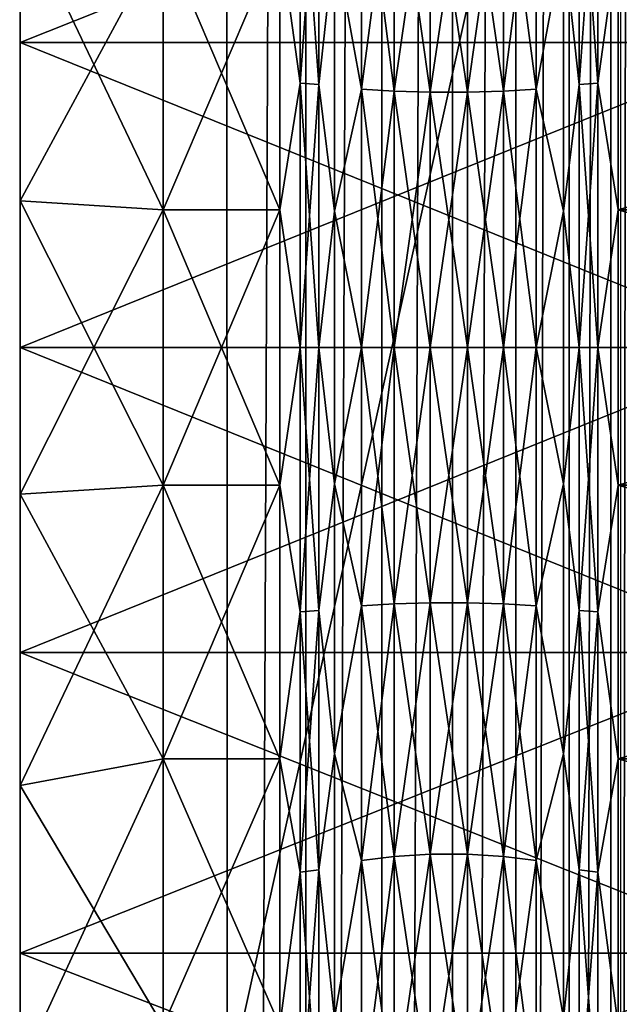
# Model space of a CAD drawing. Header units: metres. Extents: x -206 to 75, y -104 to 104.
# Tile 1020 of 1056: x 33.3 to 37.49, y -4.59 to 2.29. Entities that reach past the tile are written whole.
import ezdxf

# ---------------------------------------------------------------- set-up
doc = ezdxf.new("R2010")
doc.units = ezdxf.units.M
doc.layers.add('solid_01_1-CONSUMER_THERM_B_125288', color=7, linetype='CONTINUOUS')

msp = doc.modelspace()

# ---------------------------------------------------------------- linework, layer by layer
at = {"layer": 'solid_01_1-CONSUMER_THERM_B_125288'}
for points in [[(37.422325, 65.162979), (37.622242, 65.679237), (37.440983, -65.16256)], [(37.622242, 65.679237), (37.641048, -65.678764), (37.440983, -65.16256)], [(37.130951, 64.692245), (37.422325, 65.162979), (37.149475, -64.69191)], [(37.422325, 65.162979), (37.440983, -65.16256), (37.149475, -64.69191)], [(36.758041, 64.283073), (37.130951, 64.692245), (36.776447, -64.282845)], [(37.130951, 64.692245), (37.149475, -64.69191), (36.776447, -64.282845)], [(36.316296, 63.94939), (36.758041, 64.283073), (36.334606, -63.949284)], [(36.758041, 64.283073), (36.776447, -64.282845), (36.334606, -63.949284)], [(35.820763, 63.702557), (36.316296, 63.94939), (35.839001, -63.702595)], [(36.316296, 63.94939), (36.334606, -63.949284), (35.839001, -63.702595)], [(35.288315, 63.550983), (35.820763, 63.702557), (35.306511, -63.551174)], [(35.820763, 63.702557), (35.839001, -63.702595), (35.306511, -63.551174)], [(34.737087, 63.499825), (30.755268, -63.500744), (30.737085, 63.499252)], [(34.737087, 63.499825), (34.755268, -63.500172), (30.755268, -63.500744)], [(34.737087, 63.499825), (35.288315, 63.550983), (34.755268, -63.500172)], [(35.288315, 63.550983), (35.306511, -63.551174), (34.755268, -63.500172)], [(-37.500069, 41.072453, 108.410858), (37.499931, 41.072487, 108.410858), (-37.500031, -41.072514, 108.410858)], [(37.499931, 41.072487, 108.410858), (37.499969, -41.072479, 108.410858), (-37.500031, -41.072514, 108.410858)], [(-42.500034, -37.500031, 108.5), (42.499931, 37.500008, 108.5), (-42.500069, 37.499969, 108.5)], [(-42.500034, -37.500031, 108.5), (42.499966, -37.499992, 108.5), (42.499931, 37.500008, 108.5)], [(31.799959, -18.499998, 6), (39.999943, 18.500006, 6), (31.79994, 18.500002, 6)], [(31.799959, -18.499998, 6), (39.999958, -18.499994, 6), (39.999943, 18.500006, 6)], [(33.29995, 1.026607, 40.817738), (33.299946, 6.276495, 41.049793), (33.299946, 8.225578, 40.172588)], [(33.29995, 3.06364, 40.560406), (33.29995, 1.026607, 40.817738), (33.299946, 8.225578, 40.172588)], [(33.299946, 6.276495, 41.049793), (33.299953, -6.276479, 41.049797), (33.299953, -4.235847, 41.685677)], [(33.29995, 1.026607, 40.817738), (33.299953, -6.276479, 41.049797), (33.299946, 6.276495, 41.049793)], [(33.299946, 6.276495, 41.049793), (33.299953, -4.235847, 41.685677), (33.299946, 4.235859, 41.685673)], [(33.299953, -6.276488, 7.950205), (33.299946, 6.276486, 7.950202), (33.299946, 4.235854, 7.314325)], [(33.29995, -1.0266, 8.182261), (33.299946, 6.276486, 7.950202), (33.299953, -6.276488, 7.950205)], [(33.29995, 1.026607, 8.182261), (33.29995, 3.06364, 8.439595), (33.299946, 6.276486, 7.950202)], [(33.29995, -1.0266, 8.182261), (33.29995, 1.026607, 8.182261), (33.299946, 6.276486, 7.950202)], [(33.299946, 4.235859, 41.685673), (33.29995, 2.133469, 42.070942), (38.584797, 4.235893, 41.685669)], [(33.299946, 4.235854, 7.314325), (38.584797, 4.235893, 7.31433), (38.584797, 2.133505, 6.929053)], [(33.299946, 4.235859, 41.685673), (33.299953, -4.235847, 41.685677), (33.29995, -2.133461, 42.070942)], [(33.299946, 4.235859, 41.685673), (33.29995, -2.133461, 42.070942), (33.29995, 2.133469, 42.070942)], [(33.29995, 2.133468, 6.929059), (33.299946, 4.235854, 7.314325), (38.584797, 2.133505, 6.929053)], [(33.299953, -4.235852, 7.314326), (33.299946, 4.235854, 7.314325), (33.29995, 2.133468, 6.929059)], [(33.299953, -6.276488, 7.950205), (33.299946, 4.235854, 7.314325), (33.299953, -4.235852, 7.314326)], [(33.29995, 2.133469, 42.070942), (38.584797, 2.133505, 42.070946), (38.584797, 4.235893, 41.685669)], [(35.258583, 1.847728, 39.717377), (35.115677, 2.876307, 39.57811), (35.258583, 3.668508, 39.383705)], [(35.258583, 3.668508, 9.616294), (35.115677, 2.876307, 9.42189), (35.258583, 1.847728, 9.282624)], [(35.258583, 3.668508, 9.616294), (35.258583, 1.847728, 9.282624), (35.389687, 3.653931, 9.675435)], [(35.258583, 3.668508, 39.383705), (35.389687, 3.653931, 39.324566), (35.389687, 1.840386, 39.65691)], [(35.258583, 1.847728, 39.717377), (35.258583, 3.668508, 39.383705), (35.389687, 1.840386, 39.65691)], [(35.258583, 1.847728, 9.282624), (35.389687, 1.840386, 9.343091), (35.389687, 3.653931, 9.675435)], [(35.389687, 3.653931, 9.675435), (35.389687, 1.840386, 9.343091), (35.4977, 2.843063, 9.596168)], [(35.4977, 2.843063, 39.403831), (35.389687, 1.840386, 39.65691), (35.389687, 3.653931, 39.324566)], [(37.210331, 1.840397, 39.65699), (37.102196, 2.843063, 39.403831), (37.210331, 3.653951, 39.324642)], [(37.210331, 3.653951, 9.675358), (37.102196, 2.843063, 9.596168), (37.210331, 1.840397, 9.343012)], [(37.210331, 1.840397, 9.343012), (37.341454, 1.847734, 9.282583), (37.341454, 3.668519, 9.616254)], [(37.210331, 3.653951, 9.675358), (37.210331, 1.840397, 9.343012), (37.341454, 3.668519, 9.616254)], [(37.210331, 3.653951, 39.324642), (37.341454, 3.668519, 39.383747), (37.341454, 1.847734, 39.717419)], [(37.210331, 1.840397, 39.65699), (37.210331, 3.653951, 39.324642), (37.341454, 1.847734, 39.717419)], [(37.341454, 3.668519, 9.616254), (37.341454, 1.847734, 9.282583), (37.484219, 2.876309, 9.42189)], [(37.484219, 2.876309, 39.57811), (37.341454, 1.847734, 39.717419), (37.341454, 3.668519, 39.383747)], [(35.687847, 3.58899, 9.938913), (35.4977, 2.843063, 9.596168), (35.687847, 1.807677, 9.612475)], [(35.687847, 1.807677, 39.387524), (35.4977, 2.843063, 39.403831), (35.687847, 3.58899, 39.061089)], [(35.687847, 3.58899, 39.061089), (35.916668, 3.559216, 38.940289), (35.916668, 1.792681, 39.264015)], [(35.687847, 1.807677, 39.387524), (35.687847, 3.58899, 39.061089), (35.916668, 1.792681, 39.264015)], [(35.687847, 3.58899, 9.938913), (35.687847, 1.807677, 9.612475), (35.916668, 3.559216, 10.059712)], [(36.682014, 3.559103, 38.939827), (36.910988, 3.588809, 39.060349), (36.910988, 1.807586, 39.386772)], [(36.682014, 1.792624, 9.736455), (36.910988, 1.807586, 9.61323), (36.910988, 3.588809, 9.939651)], [(36.682014, 3.559103, 10.060174), (36.682014, 1.792624, 9.736455), (36.910988, 3.588809, 9.939651)], [(37.102196, 2.843063, 39.403831), (36.910988, 1.807586, 39.386772), (36.910988, 3.588809, 39.060349)], [(36.910988, 3.588809, 9.939651), (36.910988, 1.807586, 9.61323), (37.102196, 2.843063, 9.596168)], [(35.687847, 1.807677, 9.612475), (35.916668, 1.792681, 9.735983), (35.916668, 3.559216, 10.059712)], [(35.916668, 3.559216, 38.940289), (36.169071, 3.543836, 38.877888), (36.169075, 1.784935, 39.200218)], [(35.916668, 1.792681, 39.264015), (35.916668, 3.559216, 38.940289), (36.169075, 1.784935, 39.200218)], [(35.916668, 3.559216, 10.059712), (35.916668, 1.792681, 9.735983), (36.169071, 3.543836, 10.12211)], [(35.916668, 1.792681, 9.735983), (36.169075, 1.784935, 9.79978), (36.169071, 3.543836, 10.12211)], [(36.169071, 3.543836, 38.877888), (36.429531, 3.543798, 38.877731), (36.429531, 1.784915, 39.200058)], [(36.169075, 1.784935, 39.200218), (36.169071, 3.543836, 38.877888), (36.429531, 1.784915, 39.200058)], [(36.169071, 3.543836, 10.12211), (36.169075, 1.784935, 9.79978), (36.429531, 3.543798, 10.122268)], [(36.169075, 1.784935, 9.79978), (36.429531, 1.784915, 9.799941), (36.429531, 3.543798, 10.122268)], [(36.429531, 3.543798, 38.877731), (36.682014, 3.559103, 38.939827), (36.682014, 1.792624, 39.263546)], [(36.429531, 1.784915, 9.799941), (36.682014, 1.792624, 9.736455), (36.682014, 3.559103, 10.060174)], [(36.429531, 3.543798, 10.122268), (36.429531, 1.784915, 9.799941), (36.682014, 3.559103, 10.060174)], [(36.429531, 1.784915, 39.200058), (36.429531, 3.543798, 38.877731), (36.682014, 1.792624, 39.263546)], [(36.682014, 1.792624, 39.263546), (36.682014, 3.559103, 38.939827), (36.910988, 1.807586, 39.386772)], [(34.29995, 2.876311, 9.421891), (33.29995, 3.06364, 8.439595), (33.29995, 1.026607, 8.182261)], [(34.29995, 0.96384, 39.81971), (33.29995, 1.026607, 40.817738), (33.29995, 3.06364, 40.560406)], [(34.29995, 2.876311, 39.57811), (34.29995, 0.96384, 39.81971), (33.29995, 3.06364, 40.560406)], [(34.29995, 2.876311, 9.421891), (33.29995, 1.026607, 8.182261), (34.29995, 0.96384, 9.18029)], [(35.115677, 0.963839, 39.81971), (34.29995, 0.96384, 39.81971), (34.29995, 2.876311, 39.57811)], [(35.115677, 2.876307, 39.57811), (35.115677, 0.963839, 39.81971), (34.29995, 2.876311, 39.57811)], [(34.29995, 2.876311, 9.421891), (34.29995, 0.96384, 9.18029), (35.115677, 2.876307, 9.42189)], [(34.29995, 0.96384, 9.18029), (35.115677, 0.963839, 9.180289), (35.115677, 2.876307, 9.42189)], [(35.258583, 1.847728, 39.717377), (35.115677, 0.963839, 39.81971), (35.115677, 2.876307, 39.57811)], [(35.258583, 1.847728, 9.282624), (35.115677, 2.876307, 9.42189), (35.115677, 0.963839, 9.180289)], [(35.389687, 1.840386, 9.343091), (35.4977, 0.952699, 9.357359), (35.4977, 2.843063, 9.596168)], [(35.4977, 2.843063, 39.403831), (35.4977, 0.952699, 39.642639), (35.389687, 1.840386, 39.65691)], [(35.687847, 1.807677, 9.612475), (35.4977, 2.843063, 9.596168), (35.4977, 0.952699, 9.357359)], [(35.687847, 1.807677, 39.387524), (35.4977, 0.952699, 39.642639), (35.4977, 2.843063, 39.403831)], [(37.102196, 2.843063, 39.403831), (37.1022, 0.952699, 39.642639), (36.910988, 1.807586, 39.386772)], [(36.910988, 1.807586, 9.61323), (37.1022, 0.952699, 9.357359), (37.102196, 2.843063, 9.596168)], [(37.210331, 1.840397, 39.65699), (37.1022, 0.952699, 39.642639), (37.102196, 2.843063, 39.403831)], [(37.210331, 1.840397, 9.343012), (37.102196, 2.843063, 9.596168), (37.1022, 0.952699, 9.357359)], [(37.341454, 1.847734, 9.282583), (37.484222, 0.96384, 9.180289), (37.484219, 2.876309, 9.42189)], [(37.484219, 2.876309, 39.57811), (37.484222, 0.96384, 39.81971), (37.341454, 1.847734, 39.717419)], [(43.999947, 2.876316, 9.421891), (37.484219, 2.876309, 9.42189), (37.484222, 0.96384, 9.180289)], [(43.999947, 2.876316, 39.57811), (43.99995, 0.963844, 39.81971), (37.484219, 2.876309, 39.57811)], [(43.99995, 0.963844, 39.81971), (37.484222, 0.96384, 39.81971), (37.484219, 2.876309, 39.57811)], [(43.999947, 2.876316, 9.421891), (37.484222, 0.96384, 9.180289), (43.99995, 0.963844, 9.18029)], [(33.29995, 0.000003, 42.199989), (38.584801, 0.000006, 42.200001), (38.584797, 2.133505, 42.070946)], [(33.29995, 2.133469, 42.070942), (33.29995, 0.000003, 42.199989), (38.584797, 2.133505, 42.070946)], [(33.29995, 2.133468, 6.929059), (38.584797, 2.133505, 6.929053), (38.584801, 0.000006, 6.8)], [(33.29995, 2.133469, 42.070942), (33.29995, -2.133461, 42.070942), (33.29995, 0.000003, 42.199989)], [(33.29995, 0.000003, 6.800013), (33.29995, 2.133468, 6.929059), (38.584801, 0.000006, 6.8)], [(33.29995, -2.133463, 6.929059), (33.29995, 2.133468, 6.929059), (33.29995, 0.000003, 6.800013)], [(33.299953, -4.235852, 7.314326), (33.29995, 2.133468, 6.929059), (33.29995, -2.133463, 6.929059)], [(35.258583, 0.000004, 39.829144), (35.115677, 0.963839, 39.81971), (35.258583, 1.847728, 39.717377)], [(35.258583, 1.847728, 9.282624), (35.115677, 0.963839, 9.180289), (35.258583, 0.000004, 9.170857)], [(35.258583, 1.847728, 9.282624), (35.258583, 0.000004, 9.170857), (35.389687, 1.840386, 9.343091)], [(35.258583, 1.847728, 39.717377), (35.389687, 1.840386, 39.65691), (35.38969, 0.000004, 39.76823)], [(35.258583, 0.000004, 39.829144), (35.258583, 1.847728, 39.717377), (35.38969, 0.000004, 39.76823)], [(35.258583, 0.000004, 9.170857), (35.38969, 0.000004, 9.231768), (35.389687, 1.840386, 9.343091)], [(35.389687, 1.840386, 9.343091), (35.38969, 0.000004, 9.231768), (35.4977, 0.952699, 9.357359)], [(35.4977, 0.952699, 39.642639), (35.38969, 0.000004, 39.76823), (35.389687, 1.840386, 39.65691)], [(35.687847, 1.807677, 9.612475), (35.4977, 0.952699, 9.357359), (35.687851, 0.000005, 9.503132)], [(35.687851, 0.000005, 39.496868), (35.4977, 0.952699, 39.642639), (35.687847, 1.807677, 39.387524)], [(35.687847, 1.807677, 39.387524), (35.916668, 1.792681, 39.264015), (35.916672, 0.000005, 39.372456)], [(35.687851, 0.000005, 39.496868), (35.687847, 1.807677, 39.387524), (35.916672, 0.000005, 39.372456)], [(35.687847, 1.807677, 9.612475), (35.687851, 0.000005, 9.503132), (35.916668, 1.792681, 9.735983)], [(35.687851, 0.000005, 9.503132), (35.916672, 0.000005, 9.627546), (35.916668, 1.792681, 9.735983)], [(35.916668, 1.792681, 39.264015), (36.169075, 1.784935, 39.200218), (36.169075, 0.000005, 39.308189)], [(35.916672, 0.000005, 39.372456), (35.916668, 1.792681, 39.264015), (36.169075, 0.000005, 39.308189)], [(35.916668, 1.792681, 9.735983), (35.916672, 0.000005, 9.627546), (36.169075, 1.784935, 9.79978)], [(36.429531, 1.784915, 39.200058), (36.682014, 1.792624, 39.263546), (36.682014, 0.000005, 39.371979)], [(36.429531, 0.000005, 9.691974), (36.682014, 0.000005, 9.628021), (36.682014, 1.792624, 9.736455)], [(36.429531, 1.784915, 9.799941), (36.429531, 0.000005, 9.691974), (36.682014, 1.792624, 9.736455)], [(36.682014, 1.792624, 39.263546), (36.910988, 1.807586, 39.386772), (36.910988, 0.000005, 39.496109)], [(36.682014, 0.000005, 9.628021), (36.910988, 0.000005, 9.503891), (36.910988, 1.807586, 9.61323)], [(36.682014, 1.792624, 9.736455), (36.682014, 0.000005, 9.628021), (36.910988, 1.807586, 9.61323)], [(36.682014, 0.000005, 39.371979), (36.682014, 1.792624, 39.263546), (36.910988, 0.000005, 39.496109)], [(37.1022, 0.952699, 39.642639), (36.910988, 0.000005, 39.496109), (36.910988, 1.807586, 39.386772)], [(36.910988, 1.807586, 9.61323), (36.910988, 0.000005, 9.503891), (37.1022, 0.952699, 9.357359)], [(37.210331, 0.000005, 39.768311), (37.1022, 0.952699, 39.642639), (37.210331, 1.840397, 39.65699)], [(37.210331, 1.840397, 9.343012), (37.1022, 0.952699, 9.357359), (37.210331, 0.000005, 9.231688)], [(37.210331, 0.000005, 9.231688), (37.341454, 0.000005, 9.170815), (37.341454, 1.847734, 9.282583)], [(37.210331, 1.840397, 9.343012), (37.210331, 0.000005, 9.231688), (37.341454, 1.847734, 9.282583)], [(37.210331, 1.840397, 39.65699), (37.341454, 1.847734, 39.717419), (37.341454, 0.000005, 39.829185)], [(37.210331, 0.000005, 39.768311), (37.210331, 1.840397, 39.65699), (37.341454, 0.000005, 39.829185)], [(37.341454, 1.847734, 9.282583), (37.341454, 0.000005, 9.170815), (37.484222, 0.96384, 9.180289)], [(37.484222, 0.96384, 39.81971), (37.341454, 0.000005, 39.829185), (37.341454, 1.847734, 39.717419)], [(35.916672, 0.000005, 9.627546), (36.169075, 0.000005, 9.691812), (36.169075, 1.784935, 9.79978)], [(36.169075, 1.784935, 39.200218), (36.429531, 1.784915, 39.200058), (36.429531, 0.000005, 39.308025)], [(36.169075, 0.000005, 39.308189), (36.169075, 1.784935, 39.200218), (36.429531, 0.000005, 39.308025)], [(36.169075, 1.784935, 9.79978), (36.169075, 0.000005, 9.691812), (36.429531, 1.784915, 9.799941)], [(36.169075, 0.000005, 9.691812), (36.429531, 0.000005, 9.691974), (36.429531, 1.784915, 9.799941)], [(36.429531, 0.000005, 39.308025), (36.429531, 1.784915, 39.200058), (36.682014, 0.000005, 39.371979)], [(33.29995, 1.026607, 40.817738), (33.29995, -1.0266, 40.817738), (33.299953, -6.276479, 41.049797)], [(34.29995, 0.96384, 9.18029), (33.29995, 1.026607, 8.182261), (33.29995, -1.0266, 8.182261)], [(34.29995, -0.963832, 39.81971), (33.29995, -1.0266, 40.817738), (33.29995, 1.026607, 40.817738)], [(34.29995, 0.96384, 39.81971), (34.29995, -0.963832, 39.81971), (33.29995, 1.026607, 40.817738)], [(34.29995, 0.96384, 9.18029), (33.29995, -1.0266, 8.182261), (34.29995, -0.963832, 9.18029)], [(35.115677, -0.96383, 39.81971), (34.29995, -0.963832, 39.81971), (34.29995, 0.96384, 39.81971)], [(35.115677, 0.963839, 39.81971), (35.115677, -0.96383, 39.81971), (34.29995, 0.96384, 39.81971)], [(34.29995, 0.96384, 9.18029), (34.29995, -0.963832, 9.18029), (35.115677, 0.963839, 9.180289)], [(34.29995, -0.963832, 9.18029), (35.115677, -0.96383, 9.180289), (35.115677, 0.963839, 9.180289)], [(35.258583, 0.000004, 39.829144), (35.115677, -0.96383, 39.81971), (35.115677, 0.963839, 39.81971)], [(35.258583, 0.000004, 9.170857), (35.115677, 0.963839, 9.180289), (35.115677, -0.96383, 9.180289)], [(35.38969, 0.000004, 9.231768), (35.4977, -0.95269, 9.357359), (35.4977, 0.952699, 9.357359)], [(35.4977, 0.952699, 39.642639), (35.4977, -0.95269, 39.642639), (35.38969, 0.000004, 39.76823)], [(35.687851, 0.000005, 9.503132), (35.4977, 0.952699, 9.357359), (35.4977, -0.95269, 9.357359)], [(35.687851, 0.000005, 39.496868), (35.4977, -0.95269, 39.642639), (35.4977, 0.952699, 39.642639)], [(37.1022, 0.952699, 39.642639), (37.1022, -0.952689, 39.642639), (36.910988, 0.000005, 39.496109)], [(36.910988, 0.000005, 9.503891), (37.1022, -0.952689, 9.357359), (37.1022, 0.952699, 9.357359)], [(37.210331, 0.000005, 39.768311), (37.1022, -0.952689, 39.642639), (37.1022, 0.952699, 39.642639)], [(37.210331, 0.000005, 9.231688), (37.1022, 0.952699, 9.357359), (37.1022, -0.952689, 9.357359)], [(37.341454, 0.000005, 9.170815), (37.484222, -0.963829, 9.180289), (37.484222, 0.96384, 9.180289)], [(37.484222, 0.96384, 39.81971), (37.484222, -0.963829, 39.81971), (37.341454, 0.000005, 39.829185)], [(43.99995, 0.963844, 9.18029), (37.484222, 0.96384, 9.180289), (37.484222, -0.963829, 9.180289)], [(43.99995, 0.963844, 9.18029), (37.484222, -0.963829, 9.180289), (43.99995, -0.963827, 9.18029)], [(43.99995, 0.963844, 39.81971), (43.99995, -0.963827, 39.81971), (37.484222, 0.96384, 39.81971)], [(43.99995, -0.963827, 39.81971), (37.484222, -0.963829, 39.81971), (37.484222, 0.96384, 39.81971)], [(33.29995, -2.133461, 42.070942), (38.584801, -2.133493, 42.070946), (38.584801, 0.000006, 42.200001)], [(33.29995, 0.000003, 42.199989), (33.29995, -2.133461, 42.070942), (38.584801, 0.000006, 42.200001)], [(33.29995, 0.000003, 6.800013), (38.584801, 0.000006, 6.8), (38.584801, -2.133493, 6.929053)], [(33.29995, -2.133463, 6.929059), (33.29995, 0.000003, 6.800013), (38.584801, -2.133493, 6.929053)], [(35.258583, -1.84772, 39.717377), (35.115677, -0.96383, 39.81971), (35.258583, 0.000004, 39.829144)], [(35.258583, 0.000004, 9.170857), (35.115677, -0.96383, 9.180289), (35.258583, -1.84772, 9.282624)], [(35.258583, -1.84772, 9.282624), (35.38969, -1.840378, 9.343091), (35.38969, 0.000004, 9.231768)], [(35.258583, 0.000004, 9.170857), (35.258583, -1.84772, 9.282624), (35.38969, 0.000004, 9.231768)], [(35.258583, 0.000004, 39.829144), (35.38969, 0.000004, 39.76823), (35.38969, -1.840378, 39.65691)], [(35.258583, -1.84772, 39.717377), (35.258583, 0.000004, 39.829144), (35.38969, -1.840378, 39.65691)], [(35.38969, 0.000004, 9.231768), (35.38969, -1.840378, 9.343091), (35.4977, -0.95269, 9.357359)], [(35.4977, -0.95269, 39.642639), (35.38969, -1.840378, 39.65691), (35.38969, 0.000004, 39.76823)], [(35.687851, 0.000005, 9.503132), (35.4977, -0.95269, 9.357359), (35.687851, -1.807668, 9.612475)], [(35.687851, -1.807668, 39.387524), (35.4977, -0.95269, 39.642639), (35.687851, 0.000005, 39.496868)], [(35.687851, 0.000005, 39.496868), (35.916672, 0.000005, 39.372456), (35.916672, -1.792672, 39.264015)], [(35.687851, -1.807668, 39.387524), (35.687851, 0.000005, 39.496868), (35.916672, -1.792672, 39.264015)], [(35.687851, -1.807668, 9.612475), (35.916672, -1.792672, 9.735983), (35.916672, 0.000005, 9.627546)], [(35.687851, 0.000005, 9.503132), (35.687851, -1.807668, 9.612475), (35.916672, 0.000005, 9.627546)], [(35.916672, 0.000005, 39.372456), (36.169075, 0.000005, 39.308189), (36.169075, -1.784925, 39.200218)], [(35.916672, -1.792672, 39.264015), (35.916672, 0.000005, 39.372456), (36.169075, -1.784925, 39.200218)], [(35.916672, -1.792672, 9.735983), (36.169075, -1.784925, 9.79978), (36.169075, 0.000005, 9.691812)], [(35.916672, 0.000005, 9.627546), (35.916672, -1.792672, 9.735983), (36.169075, 0.000005, 9.691812)], [(36.169075, 0.000005, 39.308189), (36.429531, 0.000005, 39.308025), (36.429531, -1.784905, 39.200058)], [(36.169075, -1.784925, 39.200218), (36.169075, 0.000005, 39.308189), (36.429531, -1.784905, 39.200058)], [(36.169075, -1.784925, 9.79978), (36.429531, -1.784905, 9.799941), (36.429531, 0.000005, 9.691974)], [(36.169075, 0.000005, 9.691812), (36.169075, -1.784925, 9.79978), (36.429531, 0.000005, 9.691974)], [(36.429531, 0.000005, 39.308025), (36.682014, 0.000005, 39.371979), (36.682014, -1.792614, 39.263546)], [(36.429531, -1.784905, 39.200058), (36.429531, 0.000005, 39.308025), (36.682014, -1.792614, 39.263546)], [(36.429531, -1.784905, 9.799941), (36.682014, -1.792614, 9.736455), (36.682014, 0.000005, 9.628021)], [(36.429531, 0.000005, 9.691974), (36.429531, -1.784905, 9.799941), (36.682014, 0.000005, 9.628021)], [(36.682014, 0.000005, 39.371979), (36.910988, 0.000005, 39.496109), (36.910992, -1.807576, 39.386772)], [(36.682014, -1.792614, 39.263546), (36.682014, 0.000005, 39.371979), (36.910992, -1.807576, 39.386772)], [(36.682014, -1.792614, 9.736455), (36.910992, -1.807576, 9.61323), (36.910988, 0.000005, 9.503891)], [(36.682014, 0.000005, 9.628021), (36.682014, -1.792614, 9.736455), (36.910988, 0.000005, 9.503891)], [(37.1022, -0.952689, 39.642639), (36.910992, -1.807576, 39.386772), (36.910988, 0.000005, 39.496109)], [(36.910988, 0.000005, 9.503891), (36.910992, -1.807576, 9.61323), (37.1022, -0.952689, 9.357359)], [(37.210331, -1.840386, 39.65699), (37.1022, -0.952689, 39.642639), (37.210331, 0.000005, 39.768311)], [(37.210331, 0.000005, 9.231688), (37.1022, -0.952689, 9.357359), (37.210331, -1.840386, 9.343012)], [(37.210331, -1.840386, 9.343012), (37.341454, -1.847724, 9.282583), (37.341454, 0.000005, 9.170815)], [(37.210331, 0.000005, 9.231688), (37.210331, -1.840386, 9.343012), (37.341454, 0.000005, 9.170815)], [(37.210331, 0.000005, 39.768311), (37.341454, 0.000005, 39.829185), (37.341454, -1.847724, 39.717419)], [(37.210331, -1.840386, 39.65699), (37.210331, 0.000005, 39.768311), (37.341454, -1.847724, 39.717419)], [(37.341454, 0.000005, 9.170815), (37.341454, -1.847724, 9.282583), (37.484222, -0.963829, 9.180289)], [(37.484222, -0.963829, 39.81971), (37.341454, -1.847724, 39.717419), (37.341454, 0.000005, 39.829185)], [(34.29995, -0.963832, 9.18029), (33.29995, -1.0266, 8.182261), (33.29995, -3.063633, 8.439595)], [(34.29995, -0.963832, 9.18029), (33.29995, -3.063633, 8.439595), (34.29995, -2.876303, 9.421891)], [(34.29995, -0.963832, 39.81971), (34.29995, -2.876303, 39.57811), (33.29995, -1.0266, 40.817738)], [(35.115677, -0.96383, 39.81971), (35.115681, -2.876299, 39.57811), (34.29995, -0.963832, 39.81971)], [(34.29995, -2.876303, 9.421891), (35.115681, -2.876299, 9.42189), (35.115677, -0.96383, 9.180289)], [(34.29995, -0.963832, 9.18029), (34.29995, -2.876303, 9.421891), (35.115677, -0.96383, 9.180289)], [(35.115681, -2.876299, 39.57811), (34.29995, -2.876303, 39.57811), (34.29995, -0.963832, 39.81971)], [(35.258583, -1.84772, 39.717377), (35.115681, -2.876299, 39.57811), (35.115677, -0.96383, 39.81971)], [(35.258583, -1.84772, 9.282624), (35.115677, -0.96383, 9.180289), (35.115681, -2.876299, 9.42189)], [(35.38969, -1.840378, 9.343091), (35.497704, -2.843054, 9.596168), (35.4977, -0.95269, 9.357359)], [(35.4977, -0.95269, 39.642639), (35.497704, -2.843054, 39.403831), (35.38969, -1.840378, 39.65691)], [(35.687851, -1.807668, 9.612475), (35.4977, -0.95269, 9.357359), (35.497704, -2.843054, 9.596168)], [(35.687851, -1.807668, 39.387524), (35.497704, -2.843054, 39.403831), (35.4977, -0.95269, 39.642639)], [(37.1022, -0.952689, 39.642639), (37.1022, -2.843053, 39.403831), (36.910992, -1.807576, 39.386772)], [(36.910992, -1.807576, 9.61323), (37.1022, -2.843053, 9.596168), (37.1022, -0.952689, 9.357359)], [(37.210331, -1.840386, 39.65699), (37.1022, -2.843053, 39.403831), (37.1022, -0.952689, 39.642639)], [(37.210331, -1.840386, 9.343012), (37.1022, -0.952689, 9.357359), (37.1022, -2.843053, 9.596168)], [(37.341454, -1.847724, 9.282583), (37.484222, -2.876298, 9.42189), (37.484222, -0.963829, 9.180289)], [(37.484222, -0.963829, 39.81971), (37.484222, -2.876298, 39.57811), (37.341454, -1.847724, 39.717419)], [(43.99995, -0.963827, 9.18029), (37.484222, -0.963829, 9.180289), (37.484222, -2.876298, 9.42189)], [(43.99995, -0.963827, 9.18029), (37.484222, -2.876298, 9.42189), (43.99995, -2.876299, 9.421891)], [(43.99995, -0.963827, 39.81971), (43.99995, -2.876299, 39.57811), (37.484222, -0.963829, 39.81971)], [(43.99995, -2.876299, 39.57811), (37.484222, -2.876298, 39.57811), (37.484222, -0.963829, 39.81971)], [(33.29995, -1.0266, 8.182261), (33.299953, -6.276488, 7.950205), (33.299953, -8.225572, 8.827413)], [(33.29995, -3.063633, 8.439595), (33.29995, -1.0266, 8.182261), (33.299953, -8.225572, 8.827413)], [(33.29995, -1.0266, 40.817738), (33.29995, -3.063633, 40.560406), (33.299953, -6.276479, 41.049797)], [(34.29995, -2.876303, 39.57811), (33.29995, -3.063633, 40.560406), (33.29995, -1.0266, 40.817738)], [(35.916672, -1.792672, 39.264015), (36.169075, -1.784925, 39.200218), (36.169075, -3.543827, 38.877888)], [(35.916672, -3.559206, 10.059712), (36.169075, -3.543827, 10.12211), (36.169075, -1.784925, 9.79978)], [(35.916672, -1.792672, 9.735983), (35.916672, -3.559206, 10.059712), (36.169075, -1.784925, 9.79978)], [(36.169075, -1.784925, 39.200218), (36.429531, -1.784905, 39.200058), (36.429531, -3.543788, 38.877731)], [(36.169075, -3.543827, 10.12211), (36.429531, -3.543788, 10.122268), (36.429531, -1.784905, 9.799941)], [(36.169075, -1.784925, 9.79978), (36.169075, -3.543827, 10.12211), (36.429531, -1.784905, 9.799941)], [(36.169075, -3.543827, 38.877888), (36.169075, -1.784925, 39.200218), (36.429531, -3.543788, 38.877731)], [(36.429531, -1.784905, 39.200058), (36.682014, -1.792614, 39.263546), (36.682018, -3.559092, 38.939827)], [(36.429531, -3.543788, 38.877731), (36.429531, -1.784905, 39.200058), (36.682018, -3.559092, 38.939827)], [(36.429531, -1.784905, 9.799941), (36.429531, -3.543788, 10.122268), (36.682014, -1.792614, 9.736455)], [(35.258587, -3.6685, 39.383705), (35.115681, -2.876299, 39.57811), (35.258583, -1.84772, 39.717377)], [(35.258583, -1.84772, 9.282624), (35.115681, -2.876299, 9.42189), (35.258587, -3.6685, 9.616294)], [(35.258583, -1.84772, 9.282624), (35.258587, -3.6685, 9.616294), (35.38969, -1.840378, 9.343091)], [(35.258583, -1.84772, 39.717377), (35.38969, -1.840378, 39.65691), (35.38969, -3.653923, 39.324566)], [(35.258587, -3.6685, 39.383705), (35.258583, -1.84772, 39.717377), (35.38969, -3.653923, 39.324566)], [(35.258587, -3.6685, 9.616294), (35.38969, -3.653923, 9.675435), (35.38969, -1.840378, 9.343091)], [(35.38969, -1.840378, 9.343091), (35.38969, -3.653923, 9.675435), (35.497704, -2.843054, 9.596168)], [(35.497704, -2.843054, 39.403831), (35.38969, -3.653923, 39.324566), (35.38969, -1.840378, 39.65691)], [(35.687851, -1.807668, 9.612475), (35.497704, -2.843054, 9.596168), (35.687851, -3.588981, 9.938913)], [(35.687851, -3.588981, 39.061089), (35.497704, -2.843054, 39.403831), (35.687851, -1.807668, 39.387524)], [(35.687851, -1.807668, 39.387524), (35.916672, -1.792672, 39.264015), (35.916672, -3.559206, 38.940289)], [(35.687851, -3.588981, 9.938913), (35.916672, -3.559206, 10.059712), (35.916672, -1.792672, 9.735983)], [(35.687851, -1.807668, 9.612475), (35.687851, -3.588981, 9.938913), (35.916672, -1.792672, 9.735983)], [(35.687851, -3.588981, 39.061089), (35.687851, -1.807668, 39.387524), (35.916672, -3.559206, 38.940289)], [(35.916672, -3.559206, 38.940289), (35.916672, -1.792672, 39.264015), (36.169075, -3.543827, 38.877888)], [(36.429531, -3.543788, 10.122268), (36.682018, -3.559092, 10.060174), (36.682014, -1.792614, 9.736455)], [(36.682014, -1.792614, 39.263546), (36.910992, -1.807576, 39.386772), (36.910992, -3.588799, 39.060349)], [(36.682018, -3.559092, 38.939827), (36.682014, -1.792614, 39.263546), (36.910992, -3.588799, 39.060349)], [(36.682014, -1.792614, 9.736455), (36.682018, -3.559092, 10.060174), (36.910992, -1.807576, 9.61323)], [(36.682018, -3.559092, 10.060174), (36.910992, -3.588799, 9.939651), (36.910992, -1.807576, 9.61323)], [(37.1022, -2.843053, 39.403831), (36.910992, -3.588799, 39.060349), (36.910992, -1.807576, 39.386772)], [(36.910992, -1.807576, 9.61323), (36.910992, -3.588799, 9.939651), (37.1022, -2.843053, 9.596168)], [(37.210335, -3.653941, 39.324642), (37.1022, -2.843053, 39.403831), (37.210331, -1.840386, 39.65699)], [(37.210331, -1.840386, 9.343012), (37.1022, -2.843053, 9.596168), (37.210335, -3.653941, 9.675358)], [(37.210331, -1.840386, 9.343012), (37.210335, -3.653941, 9.675358), (37.341454, -1.847724, 9.282583)], [(37.210331, -1.840386, 39.65699), (37.341454, -1.847724, 39.717419), (37.341457, -3.668509, 39.383747)], [(37.210335, -3.653941, 39.324642), (37.210331, -1.840386, 39.65699), (37.341457, -3.668509, 39.383747)], [(37.210335, -3.653941, 9.675358), (37.341457, -3.668509, 9.616254), (37.341454, -1.847724, 9.282583)], [(37.341454, -1.847724, 9.282583), (37.341457, -3.668509, 9.616254), (37.484222, -2.876298, 9.42189)], [(37.484222, -2.876298, 39.57811), (37.341457, -3.668509, 39.383747), (37.341454, -1.847724, 39.717419)], [(33.29995, -2.133461, 42.070942), (33.299953, -4.235847, 41.685677), (38.584801, -2.133493, 42.070946)], [(33.29995, -2.133463, 6.929059), (38.584801, -2.133493, 6.929053), (38.584801, -4.235881, 7.31433)], [(33.299953, -4.235852, 7.314326), (33.29995, -2.133463, 6.929059), (38.584801, -4.235881, 7.31433)], [(33.299953, -4.235847, 41.685677), (38.584801, -4.235881, 41.685669), (38.584801, -2.133493, 42.070946)], [(34.29995, -2.876303, 9.421891), (33.29995, -3.063633, 8.439595), (33.299953, -5.052369, 8.950211)], [(34.29995, -2.876303, 39.57811), (34.299953, -4.743413, 39.098717), (33.29995, -3.063633, 40.560406)], [(34.29995, -2.876303, 9.421891), (33.299953, -5.052369, 8.950211), (34.299953, -4.743413, 9.901284)], [(35.115681, -2.876299, 39.57811), (35.115681, -4.743407, 39.098717), (34.29995, -2.876303, 39.57811)], [(34.29995, -2.876303, 9.421891), (34.299953, -4.743413, 9.901284), (35.115681, -2.876299, 9.42189)], [(35.115681, -4.743407, 39.098717), (34.299953, -4.743413, 39.098717), (34.29995, -2.876303, 39.57811)], [(34.299953, -4.743413, 9.901284), (35.115681, -4.743407, 9.901282), (35.115681, -2.876299, 9.42189)], [(35.258587, -3.6685, 39.383705), (35.115681, -4.743407, 39.098717), (35.115681, -2.876299, 39.57811)], [(35.258587, -3.6685, 9.616294), (35.115681, -2.876299, 9.42189), (35.115681, -4.743407, 9.901282)], [(35.38969, -3.653923, 9.675435), (35.497704, -4.688581, 10.070019), (35.497704, -2.843054, 9.596168)], [(35.497704, -2.843054, 39.403831), (35.497704, -4.688581, 38.929981), (35.38969, -3.653923, 39.324566)], [(35.687851, -3.588981, 9.938913), (35.497704, -2.843054, 9.596168), (35.497704, -4.688581, 10.070019)], [(35.687851, -3.588981, 39.061089), (35.497704, -4.688581, 38.929981), (35.497704, -2.843054, 39.403831)], [(37.1022, -2.843053, 39.403831), (37.1022, -4.68858, 38.929981), (36.910992, -3.588799, 39.060349)], [(36.910992, -3.588799, 9.939651), (37.1022, -4.68858, 10.070019), (37.1022, -2.843053, 9.596168)], [(37.210335, -3.653941, 39.324642), (37.1022, -4.68858, 38.929981), (37.1022, -2.843053, 39.403831)], [(37.210335, -3.653941, 9.675358), (37.1022, -2.843053, 9.596168), (37.1022, -4.68858, 10.070019)], [(37.341457, -3.668509, 9.616254), (37.484222, -4.743405, 9.901282), (37.484222, -2.876298, 9.42189)], [(37.484222, -2.876298, 39.57811), (37.484222, -4.743405, 39.098717), (37.341457, -3.668509, 39.383747)], [(43.99995, -2.876299, 9.421891), (37.484222, -2.876298, 9.42189), (37.484222, -4.743405, 9.901282)], [(43.99995, -4.743409, 39.098717), (37.484222, -4.743405, 39.098717), (37.484222, -2.876298, 39.57811)], [(43.99995, -2.876299, 39.57811), (43.99995, -4.743409, 39.098717), (37.484222, -2.876298, 39.57811)], [(43.99995, -2.876299, 9.421891), (37.484222, -4.743405, 9.901282), (43.99995, -4.743409, 9.901284)], [(33.299953, -5.052369, 8.950211), (33.29995, -3.063633, 8.439595), (33.299953, -8.225572, 8.827413)], [(33.29995, -3.063633, 40.560406), (33.299953, -8.225559, 40.172592), (33.299953, -6.276479, 41.049797)], [(33.29995, -3.063633, 40.560406), (33.299953, -5.052369, 40.049789), (33.299953, -8.225559, 40.172592)], [(34.299953, -4.743413, 39.098717), (33.299953, -5.052369, 40.049789), (33.29995, -3.063633, 40.560406)], [(35.687851, -3.588981, 39.061089), (35.916672, -3.559206, 38.940289), (35.916672, -5.27384, 38.405987)], [(35.687851, -5.317958, 10.477684), (35.916672, -5.27384, 10.594014), (35.916672, -3.559206, 10.059712)], [(35.687851, -3.588981, 9.938913), (35.687851, -5.317958, 10.477684), (35.916672, -3.559206, 10.059712)], [(35.916672, -3.559206, 38.940289), (36.169075, -3.543827, 38.877888), (36.169075, -5.251051, 38.345898)], [(35.916672, -5.27384, 10.594014), (36.169075, -5.251051, 10.654103), (36.169075, -3.543827, 10.12211)], [(35.916672, -3.559206, 10.059712), (35.916672, -5.27384, 10.594014), (36.169075, -3.543827, 10.12211)], [(35.916672, -5.27384, 38.405987), (35.916672, -3.559206, 38.940289), (36.169075, -5.251051, 38.345898)], [(36.169075, -3.543827, 38.877888), (36.429531, -3.543788, 38.877731), (36.429535, -5.250994, 38.345745)], [(36.169075, -5.251051, 10.654103), (36.429535, -5.250994, 10.654255), (36.429531, -3.543788, 10.122268)], [(36.169075, -3.543827, 10.12211), (36.169075, -5.251051, 10.654103), (36.429531, -3.543788, 10.122268)], [(36.169075, -5.251051, 38.345898), (36.169075, -3.543827, 38.877888), (36.429535, -5.250994, 38.345745)], [(36.429531, -3.543788, 38.877731), (36.682018, -3.559092, 38.939827), (36.682018, -5.273671, 38.40554)], [(36.429535, -5.250994, 38.345745), (36.429531, -3.543788, 38.877731), (36.682018, -5.273671, 38.40554)], [(36.429531, -3.543788, 10.122268), (36.429535, -5.250994, 10.654255), (36.682018, -3.559092, 10.060174)], [(36.429535, -5.250994, 10.654255), (36.682018, -5.273671, 10.594459), (36.682018, -3.559092, 10.060174)], [(36.682018, -3.559092, 38.939827), (36.910992, -3.588799, 39.060349), (36.910992, -5.317688, 38.521606)], [(36.682018, -5.273671, 38.40554), (36.682018, -3.559092, 38.939827), (36.910992, -5.317688, 38.521606)], [(36.682018, -3.559092, 10.060174), (36.682018, -5.273671, 10.594459), (36.910992, -3.588799, 9.939651)], [(35.687851, -3.588981, 9.938913), (35.497704, -4.688581, 10.070019), (35.687851, -5.317958, 10.477684)], [(35.687851, -5.317958, 38.522316), (35.497704, -4.688581, 38.929981), (35.687851, -3.588981, 39.061089)], [(35.687851, -5.317958, 38.522316), (35.687851, -3.588981, 39.061089), (35.916672, -5.27384, 38.405987)], [(36.682018, -5.273671, 10.594459), (36.910992, -5.317688, 10.478395), (36.910992, -3.588799, 9.939651)], [(37.1022, -4.68858, 38.929981), (36.910992, -5.317688, 38.521606), (36.910992, -3.588799, 39.060349)], [(36.910992, -3.588799, 9.939651), (36.910992, -5.317688, 10.478395), (37.1022, -4.68858, 10.070019)], [(35.258587, -5.435785, 38.832996), (35.115681, -4.743407, 39.098717), (35.258587, -3.6685, 39.383705)], [(35.258587, -3.6685, 9.616294), (35.115681, -4.743407, 9.901282), (35.258587, -5.435785, 10.167003)], [(35.258587, -5.435785, 10.167003), (35.38969, -5.414185, 10.223955), (35.38969, -3.653923, 9.675435)], [(35.258587, -3.6685, 9.616294), (35.258587, -5.435785, 10.167003), (35.38969, -3.653923, 9.675435)], [(35.258587, -3.6685, 39.383705), (35.38969, -3.653923, 39.324566), (35.38969, -5.414185, 38.776043)], [(35.258587, -5.435785, 38.832996), (35.258587, -3.6685, 39.383705), (35.38969, -5.414185, 38.776043)], [(35.38969, -3.653923, 9.675435), (35.38969, -5.414185, 10.223955), (35.497704, -4.688581, 10.070019)], [(35.497704, -4.688581, 38.929981), (35.38969, -5.414185, 38.776043), (35.38969, -3.653923, 39.324566)], [(37.210335, -5.414213, 38.776119), (37.1022, -4.68858, 38.929981), (37.210335, -3.653941, 39.324642)], [(37.210335, -3.653941, 9.675358), (37.1022, -4.68858, 10.070019), (37.210335, -5.414213, 10.223881)], [(37.210335, -3.653941, 9.675358), (37.210335, -5.414213, 10.223881), (37.341457, -3.668509, 9.616254)], [(37.210335, -3.653941, 39.324642), (37.341457, -3.668509, 39.383747), (37.341457, -5.435798, 38.833035)], [(37.210335, -5.414213, 38.776119), (37.210335, -3.653941, 39.324642), (37.341457, -5.435798, 38.833035)], [(37.210335, -5.414213, 10.223881), (37.341457, -5.435798, 10.166964), (37.341457, -3.668509, 9.616254)], [(37.341457, -3.668509, 9.616254), (37.341457, -5.435798, 10.166964), (37.484222, -4.743405, 9.901282)], [(37.484222, -4.743405, 39.098717), (37.341457, -5.435798, 38.833035), (37.341457, -3.668509, 39.383747)], [(33.299953, -4.235847, 41.685677), (33.299953, -6.276479, 41.049797), (38.584801, -4.235881, 41.685669)], [(33.299953, -4.235852, 7.314326), (38.584801, -4.235881, 7.31433), (38.584801, -6.276501, 7.950212)], [(33.299953, -6.276488, 7.950205), (33.299953, -4.235852, 7.314326), (38.584801, -6.276501, 7.950212)], [(33.299953, -6.276479, 41.049797), (38.584801, -6.276501, 41.049786), (38.584801, -4.235881, 41.685669)]]:
    msp.add_3dface(points, dxfattribs=at)

doc.saveas('drawing.dxf')
